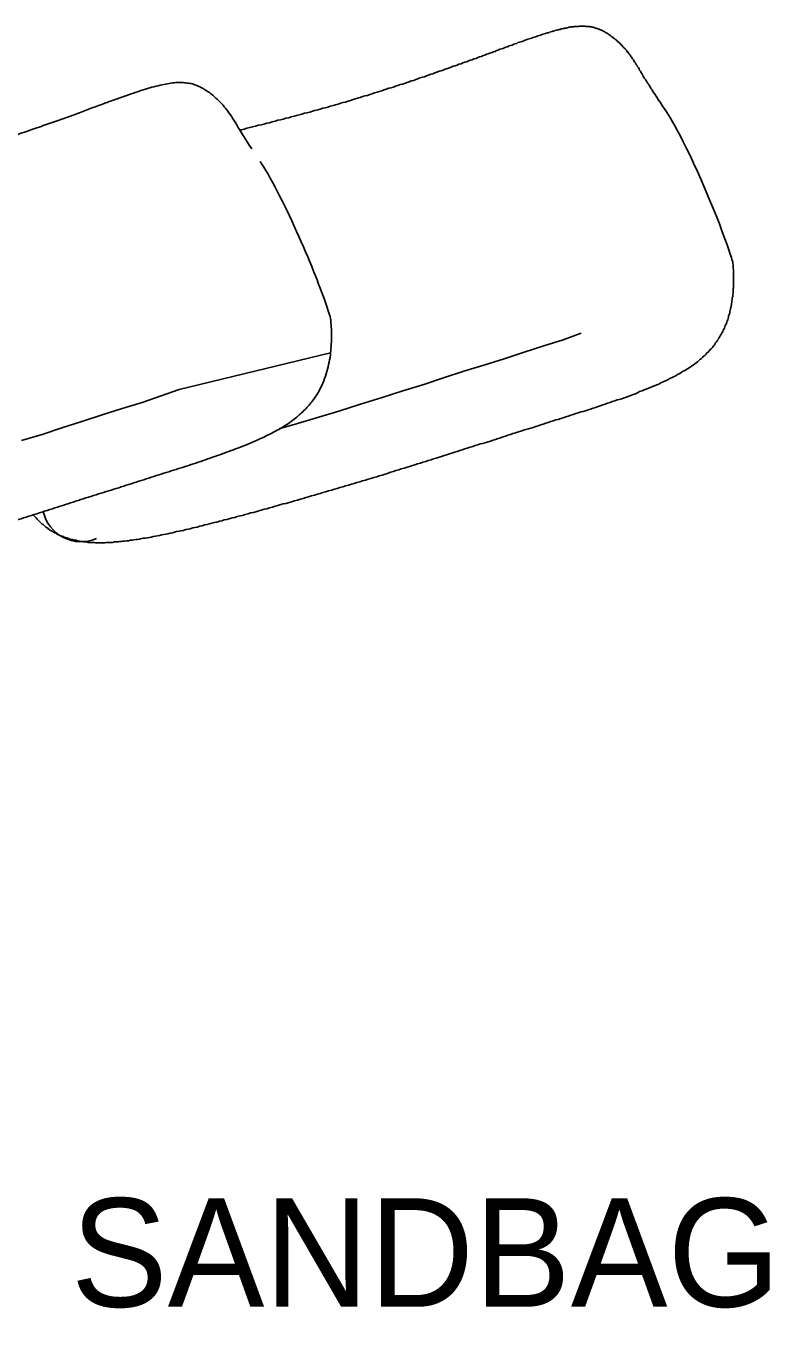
# Model space of a CAD drawing. Extents: x 6707406 to 6714471, y 1868570 to 1872341.
# Drawn here: x 6714367.4 to 6714408.1, y 1870306.4 to 1870378.3 of the extents above; entities that cross this region are included whole.
import ezdxf

# ---------------------------------------------------------------- set-up
doc = ezdxf.new("R2010")
doc.units = 0
doc.layers.add('Nongeo Data(60)', color=7, linetype='Continuous')

msp = doc.modelspace()

# ---------------------------------------------------------------- linework, layer by layer
at = {"layer": 'Nongeo Data(60)'}
msp.add_line((6714375.842, 1870358.192), (6714384.224, 1870360.213), dxfattribs=at)
for points in [[(6714394.742, 1870377.415), (6714394.811, 1870377.438), (6714394.903, 1870377.461), (6714394.972, 1870377.507), (6714395.041, 1870377.53), (6714395.133, 1870377.553), (6714395.202, 1870377.576), (6714395.271, 1870377.599), (6714395.34, 1870377.621), (6714395.408, 1870377.644), (6714395.477, 1870377.667), (6714395.546, 1870377.69), (6714395.615, 1870377.713), (6714395.684, 1870377.736), (6714395.753, 1870377.759), (6714395.822, 1870377.782), (6714395.891, 1870377.805), (6714395.96, 1870377.828), (6714396.029, 1870377.851), (6714396.097, 1870377.874), (6714396.143, 1870377.897), (6714396.212, 1870377.92), (6714396.281, 1870377.92), (6714396.327, 1870377.943), (6714396.396, 1870377.966), (6714396.465, 1870377.989), (6714396.511, 1870378.012), (6714396.58, 1870378.012), (6714396.626, 1870378.035), (6714396.695, 1870378.058), (6714396.74, 1870378.058), (6714396.809, 1870378.081), (6714396.855, 1870378.104), (6714396.924, 1870378.104), (6714396.97, 1870378.127), (6714397.016, 1870378.127), (6714397.085, 1870378.15), (6714397.131, 1870378.15), (6714397.177, 1870378.173), (6714397.223, 1870378.173), (6714397.292, 1870378.196), (6714397.338, 1870378.196), (6714397.384, 1870378.219), (6714397.429, 1870378.219), (6714397.475, 1870378.219), (6714397.521, 1870378.242), (6714397.567, 1870378.242), (6714397.613, 1870378.242), (6714397.659, 1870378.242), (6714397.705, 1870378.265), (6714397.751, 1870378.265), (6714397.797, 1870378.265), (6714397.843, 1870378.265), (6714397.889, 1870378.265), (6714397.935, 1870378.265), (6714397.981, 1870378.287), (6714398.027, 1870378.287), (6714398.05, 1870378.287), (6714398.095, 1870378.287), (6714398.141, 1870378.287), (6714398.187, 1870378.287), (6714398.21, 1870378.287), (6714398.256, 1870378.287), (6714398.302, 1870378.287), (6714398.348, 1870378.265)], [(6714398.348, 1870378.265), (6714398.371, 1870378.265), (6714398.417, 1870378.265), (6714398.44, 1870378.265), (6714398.486, 1870378.265), (6714398.532, 1870378.265), (6714398.555, 1870378.242), (6714398.601, 1870378.242), (6714398.624, 1870378.242), (6714398.67, 1870378.242), (6714398.693, 1870378.219), (6714398.738, 1870378.219), (6714398.761, 1870378.219), (6714398.807, 1870378.196), (6714398.83, 1870378.196), (6714398.876, 1870378.173), (6714398.899, 1870378.173), (6714398.945, 1870378.15), (6714398.968, 1870378.15), (6714399.014, 1870378.127), (6714399.037, 1870378.127), (6714399.06, 1870378.104), (6714399.106, 1870378.104), (6714399.129, 1870378.081), (6714399.152, 1870378.081), (6714399.198, 1870378.058), (6714399.221, 1870378.035), (6714399.267, 1870378.035), (6714399.29, 1870378.012), (6714399.313, 1870377.989), (6714399.359, 1870377.989), (6714399.382, 1870377.966), (6714399.405, 1870377.943), (6714399.45, 1870377.92), (6714399.473, 1870377.897), (6714399.496, 1870377.897), (6714399.542, 1870377.874), (6714399.565, 1870377.851), (6714399.588, 1870377.828), (6714399.634, 1870377.805), (6714399.657, 1870377.782), (6714399.68, 1870377.759), (6714399.726, 1870377.736), (6714399.749, 1870377.713), (6714399.772, 1870377.69), (6714399.818, 1870377.667), (6714399.841, 1870377.644), (6714399.864, 1870377.621), (6714399.91, 1870377.599), (6714399.933, 1870377.576), (6714399.956, 1870377.553), (6714400.002, 1870377.53), (6714400.025, 1870377.507), (6714400.048, 1870377.484), (6714400.093, 1870377.438), (6714400.116, 1870377.415), (6714400.139, 1870377.392), (6714400.185, 1870377.369), (6714400.208, 1870377.323), (6714400.254, 1870377.3), (6714400.277, 1870377.277), (6714400.3, 1870377.231), (6714400.346, 1870377.208), (6714400.369, 1870377.162), (6714400.392, 1870377.139)], [(6714388.197, 1870375.072), (6714388.312, 1870375.118), (6714388.45, 1870375.164), (6714388.565, 1870375.21), (6714388.679, 1870375.256), (6714388.817, 1870375.279), (6714388.932, 1870375.325), (6714389.047, 1870375.371), (6714389.162, 1870375.417), (6714389.3, 1870375.463), (6714389.414, 1870375.486), (6714389.529, 1870375.532), (6714389.644, 1870375.578), (6714389.759, 1870375.623), (6714389.874, 1870375.646), (6714389.988, 1870375.692), (6714390.103, 1870375.738), (6714390.218, 1870375.784), (6714390.333, 1870375.807), (6714390.448, 1870375.853), (6714390.563, 1870375.899), (6714390.677, 1870375.945), (6714390.792, 1870375.968), (6714390.884, 1870376.014), (6714390.999, 1870376.06), (6714391.114, 1870376.083), (6714391.229, 1870376.129), (6714391.321, 1870376.175), (6714391.435, 1870376.198), (6714391.527, 1870376.244), (6714391.642, 1870376.289), (6714391.757, 1870376.312), (6714391.849, 1870376.358), (6714391.964, 1870376.404), (6714392.055, 1870376.427), (6714392.147, 1870376.473), (6714392.262, 1870376.496), (6714392.354, 1870376.542), (6714392.446, 1870376.588), (6714392.561, 1870376.611), (6714392.653, 1870376.657), (6714392.744, 1870376.68), (6714392.836, 1870376.726), (6714392.928, 1870376.749), (6714393.02, 1870376.795), (6714393.135, 1870376.818), (6714393.227, 1870376.864), (6714393.319, 1870376.887), (6714393.387, 1870376.933), (6714393.479, 1870376.955), (6714393.571, 1870377.001), (6714393.663, 1870377.024), (6714393.755, 1870377.047), (6714393.847, 1870377.093), (6714393.916, 1870377.116), (6714394.008, 1870377.139), (6714394.099, 1870377.185), (6714394.168, 1870377.208), (6714394.26, 1870377.231), (6714394.352, 1870377.277), (6714394.421, 1870377.3), (6714394.513, 1870377.323), (6714394.582, 1870377.369), (6714394.674, 1870377.392), (6714394.742, 1870377.415)], [(6714400.392, 1870377.139), (6714400.438, 1870377.093), (6714400.461, 1870377.07), (6714400.507, 1870377.024), (6714400.53, 1870377.001), (6714400.576, 1870376.955), (6714400.599, 1870376.91), (6714400.622, 1870376.864), (6714400.668, 1870376.841), (6714400.691, 1870376.795), (6714400.737, 1870376.749), (6714400.759, 1870376.703), (6714400.805, 1870376.657), (6714400.828, 1870376.611), (6714400.851, 1870376.565), (6714400.897, 1870376.519), (6714400.92, 1870376.473), (6714400.966, 1870376.427), (6714400.989, 1870376.358), (6714401.035, 1870376.312), (6714401.058, 1870376.266), (6714401.104, 1870376.198), (6714401.127, 1870376.152), (6714401.173, 1870376.106), (6714401.196, 1870376.037), (6714401.242, 1870375.968), (6714401.288, 1870375.922), (6714401.311, 1870375.853), (6714401.357, 1870375.784), (6714401.38, 1870375.738), (6714401.426, 1870375.669), (6714401.471, 1870375.6), (6714401.494, 1870375.532), (6714401.54, 1870375.463), (6714401.586, 1870375.394), (6714401.632, 1870375.325), (6714401.678, 1870375.256), (6714401.724, 1870375.187), (6714401.77, 1870375.118), (6714401.816, 1870375.049), (6714401.862, 1870374.98), (6714401.908, 1870374.889), (6714401.954, 1870374.82), (6714402, 1870374.751), (6714402.046, 1870374.659), (6714402.092, 1870374.59), (6714402.16, 1870374.498), (6714402.206, 1870374.429), (6714402.275, 1870374.337), (6714402.321, 1870374.245), (6714402.367, 1870374.177), (6714402.436, 1870374.085), (6714402.505, 1870373.993), (6714402.551, 1870373.901), (6714402.62, 1870373.809), (6714402.689, 1870373.717), (6714402.758, 1870373.602), (6714402.826, 1870373.488), (6714402.918, 1870373.35), (6714403.01, 1870373.189), (6714403.125, 1870372.982), (6714403.263, 1870372.776)], [(6714379.195, 1870372.546), (6714379.286, 1870372.546), (6714379.447, 1870372.592), (6714379.585, 1870372.638), (6714379.746, 1870372.684), (6714379.906, 1870372.707), (6714380.067, 1870372.753), (6714380.228, 1870372.799), (6714380.389, 1870372.822), (6714380.527, 1870372.868), (6714380.687, 1870372.913), (6714380.848, 1870372.936), (6714380.986, 1870372.982), (6714381.147, 1870373.028), (6714381.307, 1870373.074), (6714381.445, 1870373.097), (6714381.606, 1870373.143), (6714381.744, 1870373.189), (6714381.905, 1870373.212), (6714382.042, 1870373.258), (6714382.203, 1870373.304), (6714382.341, 1870373.35), (6714382.479, 1870373.373), (6714382.639, 1870373.419), (6714382.777, 1870373.465), (6714382.915, 1870373.488), (6714383.076, 1870373.534), (6714383.214, 1870373.579), (6714383.351, 1870373.625), (6714383.512, 1870373.648), (6714383.65, 1870373.694), (6714383.788, 1870373.74), (6714383.926, 1870373.763), (6714384.063, 1870373.809), (6714384.201, 1870373.855), (6714384.362, 1870373.901), (6714384.5, 1870373.924), (6714384.637, 1870373.97), (6714384.775, 1870374.016), (6714384.913, 1870374.062), (6714385.051, 1870374.085), (6714385.189, 1870374.131), (6714385.326, 1870374.177), (6714385.464, 1870374.223), (6714385.579, 1870374.268), (6714385.717, 1870374.291), (6714385.855, 1870374.337), (6714385.992, 1870374.383), (6714386.13, 1870374.429), (6714386.268, 1870374.452), (6714386.383, 1870374.498), (6714386.521, 1870374.544), (6714386.658, 1870374.59), (6714386.796, 1870374.636), (6714386.911, 1870374.659), (6714387.049, 1870374.705), (6714387.187, 1870374.751), (6714387.301, 1870374.797), (6714387.439, 1870374.843), (6714387.554, 1870374.866), (6714387.692, 1870374.912), (6714387.807, 1870374.957), (6714387.945, 1870375.003), (6714388.059, 1870375.049), (6714388.197, 1870375.072)], [(6714403.263, 1870372.776), (6714403.401, 1870372.5), (6714403.561, 1870372.202), (6714403.722, 1870371.88), (6714403.906, 1870371.513), (6714404.113, 1870371.122), (6714404.296, 1870370.709), (6714404.503, 1870370.249), (6714404.71, 1870369.79), (6714404.916, 1870369.308), (6714405.123, 1870368.803), (6714405.33, 1870368.297), (6714405.536, 1870367.815), (6714405.72, 1870367.356), (6714405.881, 1870366.919), (6714406.019, 1870366.529), (6714406.156, 1870366.184), (6714406.248, 1870365.909), (6714406.317, 1870365.679), (6714406.386, 1870365.495), (6714406.409, 1870365.358), (6714406.455, 1870365.243), (6714406.455, 1870365.151), (6714406.478, 1870365.082), (6714406.478, 1870365.013), (6714406.478, 1870364.967), (6714406.478, 1870364.898), (6714406.501, 1870364.829), (6714406.501, 1870364.784), (6714406.501, 1870364.715), (6714406.501, 1870364.669), (6714406.501, 1870364.6), (6714406.501, 1870364.531), (6714406.501, 1870364.485), (6714406.501, 1870364.416), (6714406.501, 1870364.37), (6714406.501, 1870364.301), (6714406.501, 1870364.232), (6714406.501, 1870364.186), (6714406.501, 1870364.118), (6714406.501, 1870364.072), (6714406.501, 1870364.003), (6714406.501, 1870363.934), (6714406.501, 1870363.888), (6714406.501, 1870363.819), (6714406.478, 1870363.75), (6714406.478, 1870363.704), (6714406.478, 1870363.635), (6714406.478, 1870363.589), (6714406.478, 1870363.52), (6714406.455, 1870363.452), (6714406.455, 1870363.406), (6714406.455, 1870363.337), (6714406.432, 1870363.268), (6714406.432, 1870363.199), (6714406.432, 1870363.153), (6714406.409, 1870363.084), (6714406.409, 1870363.015), (6714406.386, 1870362.946), (6714406.386, 1870362.9), (6714406.363, 1870362.831), (6714406.363, 1870362.763), (6714406.34, 1870362.694), (6714406.34, 1870362.625), (6714406.317, 1870362.579)], [(6714406.317, 1870362.579), (6714406.294, 1870362.51), (6714406.294, 1870362.441), (6714406.271, 1870362.372), (6714406.248, 1870362.303), (6714406.225, 1870362.257), (6714406.225, 1870362.188), (6714406.202, 1870362.12), (6714406.179, 1870362.051), (6714406.156, 1870361.982), (6714406.134, 1870361.913), (6714406.111, 1870361.867), (6714406.088, 1870361.798), (6714406.042, 1870361.729), (6714406.019, 1870361.66), (6714405.996, 1870361.591), (6714405.973, 1870361.522), (6714405.927, 1870361.476), (6714405.904, 1870361.408), (6714405.881, 1870361.339), (6714405.835, 1870361.27), (6714405.789, 1870361.201), (6714405.766, 1870361.155), (6714405.72, 1870361.086), (6714405.674, 1870361.017), (6714405.651, 1870360.948), (6714405.605, 1870360.879), (6714405.559, 1870360.833), (6714405.513, 1870360.765), (6714405.467, 1870360.696), (6714405.422, 1870360.627), (6714405.376, 1870360.581), (6714405.33, 1870360.512), (6714405.261, 1870360.443), (6714405.215, 1870360.397), (6714405.146, 1870360.328), (6714405.1, 1870360.259), (6714405.031, 1870360.213), (6714404.985, 1870360.144), (6714404.916, 1870360.076), (6714404.847, 1870360.03), (6714404.779, 1870359.961), (6714404.71, 1870359.892), (6714404.641, 1870359.846), (6714404.572, 1870359.777), (6714404.503, 1870359.731), (6714404.434, 1870359.662), (6714404.365, 1870359.616), (6714404.273, 1870359.547), (6714404.204, 1870359.501), (6714404.113, 1870359.433), (6714404.044, 1870359.387), (6714403.952, 1870359.341), (6714403.86, 1870359.272), (6714403.768, 1870359.226), (6714403.676, 1870359.18), (6714403.584, 1870359.111), (6714403.492, 1870359.065), (6714403.401, 1870359.019), (6714403.309, 1870358.95), (6714403.217, 1870358.904), (6714403.102, 1870358.858), (6714403.01, 1870358.812), (6714402.895, 1870358.744), (6714402.803, 1870358.698)], [(6714398.072, 1870361.316), (6714397.085, 1870360.948), (6714396.006, 1870360.604), (6714394.926, 1870360.259), (6714393.824, 1870359.892), (6714392.698, 1870359.547), (6714391.596, 1870359.203), (6714390.471, 1870358.835), (6714389.368, 1870358.468), (6714388.22, 1870358.123), (6714387.072, 1870357.756), (6714385.878, 1870357.389), (6714384.683, 1870356.998), (6714383.443, 1870356.631), (6714382.203, 1870356.263), (6714381.422, 1870356.034)], [(6714402.803, 1870358.698), (6714402.689, 1870358.652), (6714402.574, 1870358.606), (6714402.482, 1870358.56), (6714402.367, 1870358.491), (6714402.252, 1870358.445), (6714402.137, 1870358.399), (6714402.023, 1870358.353), (6714401.908, 1870358.307), (6714401.793, 1870358.261), (6714401.678, 1870358.215), (6714401.563, 1870358.169), (6714401.448, 1870358.123), (6714401.311, 1870358.078), (6714401.196, 1870358.009), (6714401.081, 1870357.963), (6714400.943, 1870357.917), (6714400.828, 1870357.871), (6714400.714, 1870357.825), (6714400.576, 1870357.779), (6714400.461, 1870357.733), (6714400.323, 1870357.687), (6714400.185, 1870357.641), (6714400.071, 1870357.618), (6714399.933, 1870357.572), (6714399.795, 1870357.526), (6714399.68, 1870357.48), (6714399.542, 1870357.434), (6714399.405, 1870357.389), (6714399.267, 1870357.343), (6714399.129, 1870357.297), (6714399.014, 1870357.251), (6714398.876, 1870357.205), (6714398.738, 1870357.159), (6714398.601, 1870357.113), (6714398.463, 1870357.067), (6714398.325, 1870357.021), (6714398.187, 1870356.975), (6714398.05, 1870356.952), (6714397.912, 1870356.906), (6714397.774, 1870356.86), (6714397.636, 1870356.814), (6714397.498, 1870356.768), (6714397.361, 1870356.723), (6714397.223, 1870356.677), (6714397.085, 1870356.631), (6714396.947, 1870356.585), (6714396.809, 1870356.539), (6714396.672, 1870356.516), (6714396.534, 1870356.47), (6714396.396, 1870356.424), (6714396.258, 1870356.378), (6714396.12, 1870356.332), (6714395.983, 1870356.286), (6714395.845, 1870356.24), (6714395.707, 1870356.194), (6714395.569, 1870356.148), (6714395.431, 1870356.102), (6714395.294, 1870356.057), (6714395.156, 1870356.011), (6714395.018, 1870355.988), (6714394.88, 1870355.942), (6714394.742, 1870355.896), (6714394.605, 1870355.85), (6714394.444, 1870355.804)], [(6714375.842, 1870358.192), (6714374.854, 1870357.848), (6714373.798, 1870357.48), (6714372.695, 1870357.136), (6714371.593, 1870356.791), (6714370.467, 1870356.424), (6714369.365, 1870356.079), (6714368.263, 1870355.712), (6714367.137, 1870355.368)], [(6714394.444, 1870355.804), (6714394.306, 1870355.758), (6714394.168, 1870355.712), (6714394.03, 1870355.666), (6714393.893, 1870355.62), (6714393.755, 1870355.574), (6714393.617, 1870355.528), (6714393.479, 1870355.482), (6714393.342, 1870355.436), (6714393.204, 1870355.391), (6714393.066, 1870355.345), (6714392.928, 1870355.299), (6714392.767, 1870355.253), (6714392.63, 1870355.207), (6714392.492, 1870355.184), (6714392.354, 1870355.138), (6714392.216, 1870355.092), (6714392.078, 1870355.046), (6714391.941, 1870355), (6714391.78, 1870354.954), (6714391.642, 1870354.908), (6714391.504, 1870354.862), (6714391.366, 1870354.816), (6714391.229, 1870354.77), (6714391.068, 1870354.724), (6714390.93, 1870354.679), (6714390.792, 1870354.633), (6714390.632, 1870354.587), (6714390.494, 1870354.541), (6714390.356, 1870354.495), (6714390.218, 1870354.449), (6714390.057, 1870354.403), (6714389.92, 1870354.357), (6714389.782, 1870354.311), (6714389.621, 1870354.265), (6714389.483, 1870354.219), (6714389.322, 1870354.173), (6714389.185, 1870354.127), (6714389.024, 1870354.081), (6714388.886, 1870354.036), (6714388.748, 1870353.99), (6714388.588, 1870353.944), (6714388.45, 1870353.898), (6714388.289, 1870353.852), (6714388.128, 1870353.806), (6714387.99, 1870353.76), (6714387.83, 1870353.714), (6714387.692, 1870353.668), (6714387.531, 1870353.622), (6714387.37, 1870353.553), (6714387.233, 1870353.507), (6714387.072, 1870353.461), (6714386.911, 1870353.415), (6714386.773, 1870353.37), (6714386.613, 1870353.324), (6714386.452, 1870353.278), (6714386.291, 1870353.232), (6714386.153, 1870353.186), (6714385.992, 1870353.14), (6714385.832, 1870353.094), (6714385.671, 1870353.048), (6714385.533, 1870353.002), (6714385.372, 1870352.956), (6714385.212, 1870352.91), (6714385.051, 1870352.864)], [(6714385.051, 1870352.864), (6714384.89, 1870352.818), (6714384.729, 1870352.772), (6714384.592, 1870352.726), (6714384.431, 1870352.681), (6714384.27, 1870352.635), (6714384.109, 1870352.589), (6714383.948, 1870352.543), (6714383.788, 1870352.497), (6714383.65, 1870352.451), (6714383.489, 1870352.405), (6714383.328, 1870352.359), (6714383.168, 1870352.313), (6714383.007, 1870352.267), (6714382.846, 1870352.221), (6714382.708, 1870352.175), (6714382.548, 1870352.129), (6714382.387, 1870352.083), (6714382.226, 1870352.037), (6714382.065, 1870351.992), (6714381.927, 1870351.946), (6714381.767, 1870351.9), (6714381.606, 1870351.877), (6714381.468, 1870351.831), (6714381.307, 1870351.785), (6714381.147, 1870351.739), (6714381.009, 1870351.693), (6714380.848, 1870351.647), (6714380.687, 1870351.601), (6714380.55, 1870351.578), (6714380.389, 1870351.532), (6714380.251, 1870351.486), (6714380.09, 1870351.44), (6714379.952, 1870351.394), (6714379.792, 1870351.371), (6714379.654, 1870351.326), (6714379.493, 1870351.28), (6714379.355, 1870351.234), (6714379.217, 1870351.211), (6714379.057, 1870351.165), (6714378.919, 1870351.119), (6714378.781, 1870351.096), (6714378.62, 1870351.05), (6714378.483, 1870351.004), (6714378.345, 1870350.981), (6714378.207, 1870350.935), (6714378.069, 1870350.912), (6714377.931, 1870350.866), (6714377.794, 1870350.843), (6714377.656, 1870350.797), (6714377.518, 1870350.774), (6714377.38, 1870350.728), (6714377.242, 1870350.705), (6714377.128, 1870350.66), (6714376.99, 1870350.637), (6714376.852, 1870350.591), (6714376.714, 1870350.568), (6714376.599, 1870350.545), (6714376.462, 1870350.499), (6714376.347, 1870350.476), (6714376.209, 1870350.453), (6714376.094, 1870350.407), (6714375.956, 1870350.384), (6714375.842, 1870350.361), (6714375.704, 1870350.338)], [(6714369.733, 1870349.948), (6714369.687, 1870349.971), (6714369.618, 1870349.994), (6714369.549, 1870350.016), (6714369.48, 1870350.039), (6714369.434, 1870350.062), (6714369.365, 1870350.085), (6714369.296, 1870350.108), (6714369.25, 1870350.131), (6714369.181, 1870350.154), (6714369.135, 1870350.177), (6714369.067, 1870350.223), (6714369.021, 1870350.246), (6714368.952, 1870350.269), (6714368.906, 1870350.315), (6714368.837, 1870350.338), (6714368.791, 1870350.384), (6714368.722, 1870350.407), (6714368.676, 1870350.453), (6714368.63, 1870350.476), (6714368.584, 1870350.522), (6714368.515, 1870350.568), (6714368.469, 1870350.591), (6714368.424, 1870350.637), (6714368.378, 1870350.683), (6714368.332, 1870350.728), (6714368.263, 1870350.751), (6714368.217, 1870350.797), (6714368.171, 1870350.843), (6714368.125, 1870350.889), (6714368.079, 1870350.935), (6714368.033, 1870350.981), (6714367.987, 1870351.027), (6714367.941, 1870351.096), (6714367.895, 1870351.142), (6714367.849, 1870351.188), (6714367.803, 1870351.234), (6714367.78, 1870351.257)], [(6714375.704, 1870350.338), (6714375.589, 1870350.315), (6714375.474, 1870350.269), (6714375.359, 1870350.246), (6714375.221, 1870350.223), (6714375.107, 1870350.2), (6714374.992, 1870350.177), (6714374.877, 1870350.154), (6714374.762, 1870350.131), (6714374.647, 1870350.108), (6714374.532, 1870350.085), (6714374.418, 1870350.062), (6714374.303, 1870350.039), (6714374.211, 1870350.016), (6714374.096, 1870349.994), (6714373.981, 1870349.971), (6714373.866, 1870349.971), (6714373.775, 1870349.948), (6714373.66, 1870349.925), (6714373.545, 1870349.902), (6714373.453, 1870349.902), (6714373.338, 1870349.879), (6714373.246, 1870349.856), (6714373.132, 1870349.856), (6714373.04, 1870349.833), (6714372.948, 1870349.833), (6714372.833, 1870349.81), (6714372.741, 1870349.81), (6714372.649, 1870349.787), (6714372.557, 1870349.787), (6714372.466, 1870349.764), (6714372.351, 1870349.764), (6714372.259, 1870349.764), (6714372.167, 1870349.741), (6714372.075, 1870349.741), (6714371.983, 1870349.741), (6714371.891, 1870349.741), (6714371.822, 1870349.741), (6714371.731, 1870349.718), (6714371.639, 1870349.718), (6714371.547, 1870349.718), (6714371.455, 1870349.718), (6714371.386, 1870349.718), (6714371.294, 1870349.718), (6714371.225, 1870349.718), (6714371.134, 1870349.741), (6714371.042, 1870349.741), (6714370.973, 1870349.741), (6714370.904, 1870349.741), (6714370.812, 1870349.741), (6714370.743, 1870349.764), (6714370.651, 1870349.764), (6714370.582, 1870349.764), (6714370.513, 1870349.787), (6714370.445, 1870349.787), (6714370.353, 1870349.81), (6714370.284, 1870349.81), (6714370.215, 1870349.833), (6714370.146, 1870349.856), (6714370.077, 1870349.856), (6714370.008, 1870349.879), (6714369.939, 1870349.902), (6714369.87, 1870349.902), (6714369.801, 1870349.925), (6714369.733, 1870349.948)]]:
    msp.add_lwpolyline(points, dxfattribs=at)
msp.add_arc((6714370.418, 1870351.922), 2.143, 192.76283, 293.36189, dxfattribs=at)
for points in [[(6714380.32, 1870370.801), (6714380.848, 1870370.043), (6714382.456, 1870366.896), (6714384.201, 1870362.395), (6714384.247, 1870361.89), (6714384.27, 1870361.408), (6714384.27, 1870360.948), (6714384.247, 1870360.466), (6714384.201, 1870359.961), (6714384.086, 1870359.455), (6714383.948, 1870358.927), (6714383.742, 1870358.422), (6714383.466, 1870357.894), (6714383.099, 1870357.389), (6714382.639, 1870356.906), (6714382.065, 1870356.424), (6714381.376, 1870355.988), (6714380.572, 1870355.574), (6714379.7, 1870355.184), (6714378.735, 1870354.816), (6714377.702, 1870354.449), (6714376.645, 1870354.081), (6714375.543, 1870353.737), (6714374.441, 1870353.392), (6714373.338, 1870353.025), (6714372.236, 1870352.681), (6714371.11, 1870352.336), (6714369.985, 1870351.969), (6714368.837, 1870351.601), (6714367.689, 1870351.234), (6714366.517, 1870350.866), (6714365.3, 1870350.499), (6714364.083, 1870350.108), (6714362.82, 1870349.741), (6714361.557, 1870349.373), (6714360.317, 1870349.006), (6714359.076, 1870348.661), (6714357.859, 1870348.317), (6714356.688, 1870347.995), (6714355.563, 1870347.72), (6714354.483, 1870347.444), (6714353.473, 1870347.215), (6714352.531, 1870347.008), (6714351.635, 1870346.847), (6714350.809, 1870346.709), (6714350.028, 1870346.64), (6714349.316, 1870346.595), (6714348.65, 1870346.617), (6714348.053, 1870346.686), (6714347.502, 1870346.824), (6714346.996, 1870347.008), (6714346.56, 1870347.238), (6714346.124, 1870347.559), (6714345.756, 1870347.904), (6714345.412, 1870348.34), (6714345.09, 1870348.799), (6714344.792, 1870349.35), (6714344.516, 1870349.948), (6714344.24, 1870350.591), (6714344.011, 1870351.28), (6714343.092, 1870361.867), (6714343.161, 1870364.393), (6714343.873, 1870365.725), (6714344.769, 1870366.483), (6714345.664, 1870366.782), (6714346.882, 1870367.08), (6714348.191, 1870367.379), (6714349.546, 1870367.7), (6714350.946, 1870368.022), (6714352.347, 1870368.343), (6714353.748, 1870368.642), (6714355.103, 1870368.963), (6714356.412, 1870369.285), (6714357.675, 1870369.583), (6714358.916, 1870369.905), (6714360.11, 1870370.226), (6714361.281, 1870370.525), (6714362.406, 1870370.847), (6714363.509, 1870371.168), (6714364.565, 1870371.513), (6714365.599, 1870371.834), (6714366.586, 1870372.179), (6714367.528, 1870372.5), (6714368.446, 1870372.822), (6714369.319, 1870373.12), (6714370.146, 1870373.419), (6714370.904, 1870373.717), (6714371.616, 1870373.97), (6714372.282, 1870374.222), (6714372.902, 1870374.429), (6714373.476, 1870374.636), (6714373.981, 1870374.797), (6714374.463, 1870374.934), (6714374.9, 1870375.049), (6714375.313, 1870375.118), (6714375.658, 1870375.164), (6714376.002, 1870375.164), (6714376.301, 1870375.141), (6714376.576, 1870375.095), (6714376.76, 1870375.026), (6714376.829, 1870375.003)], [(6714376.829, 1870375.003), (6714376.921, 1870374.957), (6714377.082, 1870374.889), (6714377.334, 1870374.728), (6714377.587, 1870374.567), (6714377.817, 1870374.36), (6714378.069, 1870374.131), (6714378.345, 1870373.832), (6714378.597, 1870373.511), (6714378.873, 1870373.097), (6714379.149, 1870372.615), (6714379.47, 1870372.087), (6714379.861, 1870371.49)]]:
    msp.add_open_spline(points, degree=3, dxfattribs=at)

# ---------------------------------------------------------------- texts
msp.add_text('SANDBAGS, 2-BAGS HIGH', height=6, dxfattribs=at).set_placement((6714369.86, 1870307.485))

doc.saveas('drawing.dxf')
